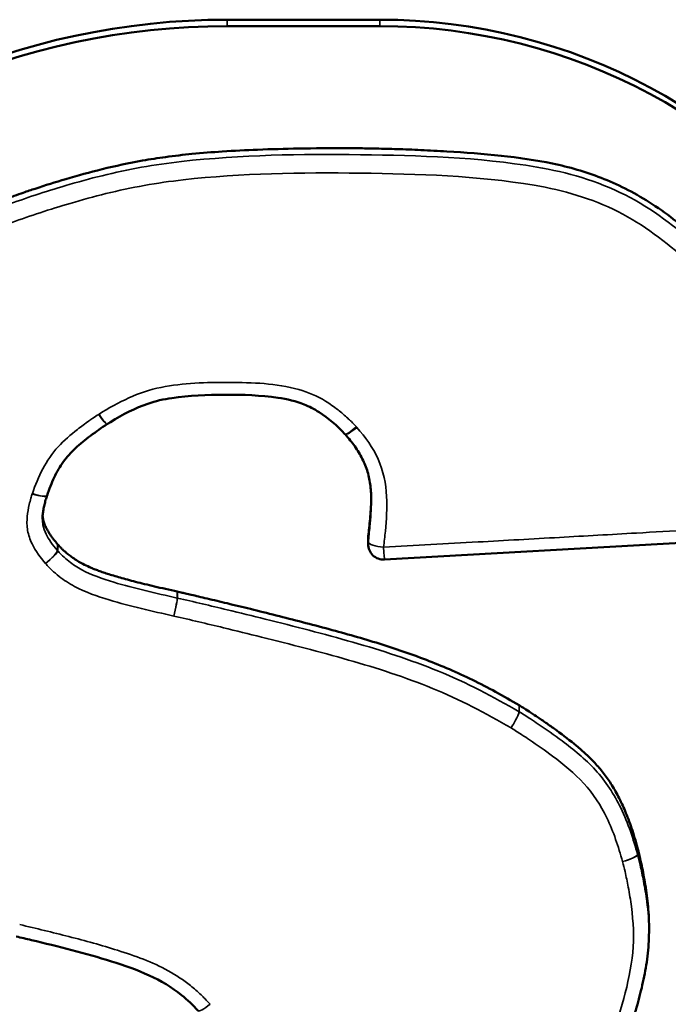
# Model space of a CAD drawing. Header units: inches. Extents: x 0.2 to 58.8, y 1.7 to 68.8.
# Tile 270 of 283: x 47.823 to 48.032, y 62.425 to 62.742. Entities that reach past the tile are written whole.
import ezdxf

# ---------------------------------------------------------------- set-up
doc = ezdxf.new("R2010")
doc.units = ezdxf.units.IN
doc.header["$MEASUREMENT"] = 0
doc.layers.add('Visible (ANSI)', color=7, linetype='Continuous', lineweight=50)
doc.layers.add('Visible Narrow (ANSI)', color=7, linetype='Continuous', lineweight=35)

msp = doc.modelspace()

# ---------------------------------------------------------------- linework, layer by layer
at = {"layer": 'Visible (ANSI)'}
for p, q in [((47.93909814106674, 62.74236378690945), (47.8899270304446, 62.74236378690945)), ((47.8899270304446, 62.74028467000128), (47.93909814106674, 62.74028467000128)), ((47.85123191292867, 62.61205490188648), (47.85129119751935, 62.61209255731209)), ((47.83186282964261, 62.58904591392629), (47.83188084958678, 62.58909845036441)), ((47.93532127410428, 62.57551193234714), (47.93532127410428, 62.57343281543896)), ((48.05618442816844, 62.57495486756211), (47.94060262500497, 62.56844073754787)), ((48.02582981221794, 62.45046214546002), (48.02582981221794, 62.44838302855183))]:
    msp.add_line(p, q, dxfattribs=at)
msp.add_arc((47.94032127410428, 62.57343281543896), 0.0050000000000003, 180, 273.225747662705, dxfattribs=at)
for centre, major_axis, ratio, start_param, end_param in [((47.8899270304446, 62.51816174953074), (-0.2292108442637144, 1e-16), 0.9781476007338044, 4.712388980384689, 5.569201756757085), ((47.93909814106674, 62.56547640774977), (-0.1808391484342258, -1.42e-14), 0.9781476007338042, 3.70859693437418, 4.712388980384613), ((47.8899270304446, 62.51608263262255), (0.2292108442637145, -2.72e-14), 0.9781476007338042, 1.570796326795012, 2.427609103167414), ((47.93909814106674, 62.5633972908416), (0.1808391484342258, 6e-16), 0.9781476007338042, 0.5670042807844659, 1.570796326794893), ((47.92392980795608, 62.60588114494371), (0.0051321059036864, -0.0001875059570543), 0.9130936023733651, 0.7080936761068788, 0.7308723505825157)]:
    msp.add_ellipse(centre, major_axis=major_axis, ratio=ratio, start_param=start_param, end_param=end_param, dxfattribs=at)
for points, knots in [([(47.81878310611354, 62.6847070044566), (47.81900118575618, 62.68478749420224), (47.81983883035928, 62.68509665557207), (47.82165262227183, 62.68574512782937), (47.82452814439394, 62.6867460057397), (47.83004559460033, 62.68859590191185), (47.83848170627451, 62.69123072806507), (47.8499729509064, 62.69439875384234), (47.86073409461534, 62.69673373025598), (47.87041916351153, 62.69822153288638), (47.87899768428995, 62.69920319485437), (47.88887167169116, 62.69998571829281), (47.90031984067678, 62.70055975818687), (47.91362184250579, 62.70090079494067), (47.92354082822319, 62.70099107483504), (47.9301799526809, 62.70096667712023), (47.93343075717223, 62.70093138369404), (47.93848503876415, 62.70084195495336), (47.94497910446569, 62.70066680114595), (47.9525493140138, 62.70037971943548), (47.96375258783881, 62.69979866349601), (47.97794684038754, 62.69870813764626), (47.99198832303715, 62.69677832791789), (48.00271016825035, 62.69415236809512), (48.01054880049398, 62.69151730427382), (48.01832872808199, 62.68805351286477), (48.02611064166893, 62.68360743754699), (48.0339899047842, 62.67809583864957), (48.03898463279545, 62.67373211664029), (48.04158731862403, 62.67145656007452)], [0, 0, 0, 0, 0.0017761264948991, 0.0068221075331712, 0.0147150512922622, 0.0250332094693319, 0.051265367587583, 0.0821848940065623, 0.1159836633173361, 0.135179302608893, 0.1568684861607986, 0.1817823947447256, 0.2106522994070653, 0.2442070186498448, 0.2831721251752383, 0.2862323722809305, 0.2947974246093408, 0.307944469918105, 0.3247519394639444, 0.3443000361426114, 0.3656715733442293, 0.4102356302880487, 0.4527880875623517, 0.473504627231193, 0.4943682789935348, 0.515861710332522, 0.5385272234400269, 0.5629438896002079, 0.5895280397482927, 0.5895280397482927, 0.5895280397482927, 0.5895280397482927]), ([(47.92786542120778, 62.60886958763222), (47.9252703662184, 62.61171330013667), (47.92253205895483, 62.61396887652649), (47.91794127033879, 62.61692385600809), (47.91635822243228, 62.61776125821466), (47.91210824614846, 62.61945278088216), (47.90925251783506, 62.62011645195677), (47.90082493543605, 62.62137583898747), (47.8949463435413, 62.62156550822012), (47.88345363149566, 62.62156005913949), (47.87756257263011, 62.62128393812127), (47.86942213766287, 62.62009099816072), (47.86685751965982, 62.6195019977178), (47.86023357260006, 62.61727140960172), (47.85636483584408, 62.61524636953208), (47.85200032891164, 62.61253599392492), (47.8516479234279, 62.6123156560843), (47.85129119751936, 62.6120925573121)], [0.0001508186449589, 0.0001508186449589, 0.0001508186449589, 0.0001508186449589, 0.0315371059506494, 0.0315371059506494, 0.0479527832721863, 0.0479527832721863, 0.0730525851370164, 0.0730525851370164, 0.1183611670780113, 0.1183611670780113, 0.1636697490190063, 0.1636697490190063, 0.1863240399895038, 0.1863240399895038, 0.2234652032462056, 0.2234652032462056, 0.2266937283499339, 0.2266937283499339, 0.2266937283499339, 0.2266937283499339]), ([(47.85123191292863, 62.61205490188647), (47.84949091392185, 62.61093193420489), (47.84764970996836, 62.60963340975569), (47.84417999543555, 62.6070331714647), (47.84249578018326, 62.60568249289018), (47.8395526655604, 62.60296027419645), (47.83828890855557, 62.60155824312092), (47.83604278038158, 62.59843260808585), (47.83506476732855, 62.59671587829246), (47.83332965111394, 62.59305310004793), (47.83262303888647, 62.59122074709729), (47.83188084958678, 62.58909845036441)], [9.5707072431e-05, 9.5707072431e-05, 9.5707072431e-05, 9.5707072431e-05, 0.0175947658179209, 0.0175947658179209, 0.0350938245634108, 0.0350938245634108, 0.0525928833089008, 0.0525928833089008, 0.0700919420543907, 0.0700919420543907, 0.0875910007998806, 0.0875910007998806, 0.0875910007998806, 0.0875910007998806]), ([(47.93634309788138, 62.58737480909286), (47.93634309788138, 62.589021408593), (47.93626732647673, 62.59060895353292), (47.93588490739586, 62.59370883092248), (47.93557776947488, 62.59521274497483), (47.93470460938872, 62.59812324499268), (47.93413863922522, 62.59953195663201), (47.93276197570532, 62.60227226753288), (47.93194854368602, 62.60360859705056), (47.93009809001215, 62.60623726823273), (47.92912788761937, 62.60742264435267), (47.92793952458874, 62.60878648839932)], [0.0520107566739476, 0.0520107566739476, 0.0520107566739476, 0.0520107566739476, 0.0660199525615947, 0.0660199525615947, 0.0800291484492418, 0.0800291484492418, 0.0940383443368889, 0.0940383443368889, 0.108047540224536, 0.108047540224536, 0.1220567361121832, 0.1220567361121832, 0.1220567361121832, 0.1220567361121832]), ([(47.83186282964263, 62.58904591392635), (47.83180581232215, 62.58887637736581), (47.8317378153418, 62.58866092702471), (47.83151538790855, 62.58793211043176), (47.83136632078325, 62.58739805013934), (47.83109469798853, 62.58633427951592), (47.83097181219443, 62.58580264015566), (47.83075761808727, 62.58475216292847), (47.83066624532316, 62.58423273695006), (47.83052176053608, 62.58321948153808), (47.83046849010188, 62.58272219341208), (47.83042197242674, 62.58197841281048), (47.83041319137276, 62.58171352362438), (47.83041319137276, 62.58145642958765)], [9.71067959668e-05, 9.71067959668e-05, 9.71067959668e-05, 9.71067959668e-05, 0.0020843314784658, 0.0020843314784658, 0.006938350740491, 0.006938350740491, 0.0117923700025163, 0.0117923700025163, 0.0166463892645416, 0.0166463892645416, 0.0215004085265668, 0.0215004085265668, 0.0243672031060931, 0.0243672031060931, 0.0243672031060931, 0.0243672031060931]), ([(47.93535785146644, 62.57610242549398), (47.93546279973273, 62.57694644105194), (47.93567560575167, 62.57876545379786), (47.93605878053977, 62.58262151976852), (47.93627651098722, 62.58587304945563), (47.93632904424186, 62.58814850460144), (47.93633319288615, 62.58838072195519)], [0.0152473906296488, 0.0152473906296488, 0.0152473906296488, 0.0152473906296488, 0.0218708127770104, 0.0295096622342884, 0.0454287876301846, 0.0472378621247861, 0.0472378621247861, 0.0472378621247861, 0.0472378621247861]), ([(47.83045913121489, 62.58253230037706), (47.83046254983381, 62.58249601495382), (47.83050743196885, 62.58204618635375), (47.83065981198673, 62.58115184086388), (47.83099154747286, 62.58008253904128), (47.83135937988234, 62.57918981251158), (47.83170428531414, 62.57847283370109), (47.83211496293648, 62.57772379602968), (47.83259593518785, 62.57693902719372), (47.83315160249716, 62.57611481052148), (47.83378695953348, 62.5752478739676), (47.83449403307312, 62.57434641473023), (47.8350030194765, 62.57374432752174), (47.83526235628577, 62.57343802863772)], [0.022976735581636, 0.022976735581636, 0.022976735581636, 0.022976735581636, 0.0232604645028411, 0.026495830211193, 0.0300211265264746, 0.0319408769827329, 0.0339908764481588, 0.0361906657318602, 0.0385595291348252, 0.0411163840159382, 0.0438797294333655, 0.0468676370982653, 0.0499656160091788, 0.0499656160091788, 0.0499656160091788, 0.0499656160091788]), ([(47.83526235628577, 62.5734380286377), (47.8352731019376, 62.57342533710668), (47.83528378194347, 62.57341259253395), (47.83530500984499, 62.57338699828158), (47.83531555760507, 62.5733741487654), (47.83532603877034, 62.57336124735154)], [0, 0, 0, 0, 0.0001283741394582, 0.0001283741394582, 0.0002567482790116, 0.0002567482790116, 0.0002567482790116, 0.0002567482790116]), ([(47.83532603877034, 62.57336124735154), (47.83534916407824, 62.57333278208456), (47.83546889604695, 62.57318605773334), (47.835755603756, 62.57286001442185), (47.83625186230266, 62.57232977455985), (47.83694980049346, 62.57164254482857), (47.83784836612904, 62.57083044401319), (47.83894828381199, 62.56992691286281), (47.840249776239, 62.56896506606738), (47.84176025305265, 62.56797265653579), (47.84352968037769, 62.56696023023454), (47.84522593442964, 62.5661465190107), (47.84679433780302, 62.56548217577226), (47.84816713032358, 62.56494801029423), (47.84970333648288, 62.56439650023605), (47.85142181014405, 62.56382423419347), (47.8533413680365, 62.56322783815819), (47.85548085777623, 62.56260394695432), (47.85785912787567, 62.56194920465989), (47.86049503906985, 62.56126029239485), (47.8634074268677, 62.5605337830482), (47.86661524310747, 62.55976675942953), (47.87013126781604, 62.55895545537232), (47.87258309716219, 62.55841239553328), (47.87386070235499, 62.55812944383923)], [0.0001245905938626, 0.0001245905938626, 0.0001245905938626, 0.0001245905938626, 0.0004078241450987, 0.0015870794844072, 0.0034737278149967, 0.0060071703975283, 0.0091308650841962, 0.0127930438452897, 0.0169475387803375, 0.0215547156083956, 0.0266506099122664, 0.0325559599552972, 0.0359378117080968, 0.0396730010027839, 0.0438122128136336, 0.0484059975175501, 0.0535047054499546, 0.0591584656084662, 0.0654171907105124, 0.0723305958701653, 0.0799482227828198, 0.0883194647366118, 0.0974935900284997, 0.1074753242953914, 0.1074753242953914, 0.1074753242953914, 0.1074753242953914]), ([(47.87386070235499, 62.55812944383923), (47.87386639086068, 62.55812818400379), (47.87387207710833, 62.55812691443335), (47.87388344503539, 62.55812435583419), (47.87388912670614, 62.55812306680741), (47.87389480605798, 62.55812176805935)], [0, 0, 0, 0, 4.44436079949e-05, 4.44436079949e-05, 8.888721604e-05, 8.888721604e-05, 8.888721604e-05, 8.888721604e-05]), ([(47.87389480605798, 62.55812176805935), (47.87399002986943, 62.55809999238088), (47.87437809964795, 62.5580112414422), (47.87523588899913, 62.55781385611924), (47.87663028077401, 62.5574914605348), (47.87851083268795, 62.55705393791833), (47.88083285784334, 62.55651018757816), (47.88468362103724, 62.55560197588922), (47.89026598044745, 62.55426918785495), (47.89767719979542, 62.55246722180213), (47.90863779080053, 62.54974149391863), (47.92249462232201, 62.54615608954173), (47.93871239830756, 62.54157170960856), (47.95162815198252, 62.53717127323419), (47.96158536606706, 62.53311558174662), (47.96902779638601, 62.52969791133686), (47.97652459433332, 62.52586233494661), (47.98143889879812, 62.52298083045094), (47.98394247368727, 62.52151242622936)], [4.44489359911e-05, 4.44489359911e-05, 4.44489359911e-05, 4.44489359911e-05, 0.0007896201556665, 0.003081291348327, 0.0067592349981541, 0.0117076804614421, 0.0178108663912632, 0.024953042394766, 0.0418914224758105, 0.0615971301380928, 0.0831448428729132, 0.1280677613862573, 0.1708143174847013, 0.2117573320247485, 0.2321968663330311, 0.2529786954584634, 0.2743906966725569, 0.2966307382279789, 0.2966307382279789, 0.2966307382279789, 0.2966307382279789]), ([(47.98394247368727, 62.52151242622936), (47.9839535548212, 62.5215059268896), (47.9839646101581, 62.52149938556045), (47.98398666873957, 62.52148621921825), (47.98399767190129, 62.52147959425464), (47.98400864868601, 62.52147292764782)], [0, 0, 0, 0, 9.84548310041e-05, 9.84548310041e-05, 0.0001969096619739, 0.0001969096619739, 0.0001969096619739, 0.0001969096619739]), ([(47.98400864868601, 62.52147292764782), (47.98403659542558, 62.5214559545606), (47.98417777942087, 62.5213701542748), (47.98449996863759, 62.52117214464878), (47.98503742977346, 62.52083878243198), (47.98611331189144, 62.52016336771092), (47.98783673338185, 62.51905922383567), (47.99027169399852, 62.5174531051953), (47.99309695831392, 62.51552387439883), (47.9972766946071, 62.51254631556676), (48.00149432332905, 62.50930746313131), (48.00555229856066, 62.50577820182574), (48.00843504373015, 62.50292293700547), (48.011146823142, 62.49975433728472), (48.0136894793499, 62.49615705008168), (48.01606677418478, 62.49201924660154), (48.01786016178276, 62.48814718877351), (48.01922431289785, 62.4847078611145), (48.02024018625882, 62.48184852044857), (48.02122464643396, 62.47877914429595), (48.02182249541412, 62.4766485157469), (48.02212980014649, 62.47555272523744)], [9.89281434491e-05, 9.89281434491e-05, 9.89281434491e-05, 9.89281434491e-05, 0.0003495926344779, 0.0013654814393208, 0.0029983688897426, 0.0051990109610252, 0.0111068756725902, 0.0186965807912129, 0.0275772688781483, 0.0373604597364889, 0.0580974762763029, 0.0684030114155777, 0.0787201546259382, 0.0893301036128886, 0.1005531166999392, 0.1127396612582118, 0.1262561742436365, 0.1336298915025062, 0.1414739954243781, 0.1498335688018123, 0.1586847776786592, 0.1586847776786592, 0.1586847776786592, 0.1586847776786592]), ([(48.02212980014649, 62.47555272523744), (48.02213218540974, 62.47554421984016), (48.02213454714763, 62.47553570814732), (48.02213922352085, 62.47551867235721), (48.02214153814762, 62.47551014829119), (48.02214382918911, 62.47550161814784)], [0, 0, 0, 0, 6.87067501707e-05, 6.87067501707e-05, 0.0001374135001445, 0.0001374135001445, 0.0001374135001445, 0.0001374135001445]), ([(48.02214382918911, 62.47550161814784), (48.02215093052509, 62.47547517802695), (48.02218542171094, 62.47534659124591), (48.02232064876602, 62.47482911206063), (48.02259632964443, 62.47373068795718), (48.02301914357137, 62.47194120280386), (48.02353303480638, 62.46959672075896), (48.02409054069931, 62.46679792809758), (48.02485190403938, 62.46245924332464), (48.0254698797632, 62.45782470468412), (48.02578570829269, 62.45339209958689), (48.02582981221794, 62.45131204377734), (48.02582981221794, 62.45046214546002)], [6.91445223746e-05, 6.91445223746e-05, 6.91445223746e-05, 6.91445223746e-05, 0.000282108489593, 0.0011047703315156, 0.0042300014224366, 0.0090929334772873, 0.0154121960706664, 0.0229082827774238, 0.0313042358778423, 0.0497048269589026, 0.0592862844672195, 0.0659060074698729, 0.0659060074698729, 0.0659060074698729, 0.0659060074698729]), ([(47.88052492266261, 62.42303625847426), (47.87892364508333, 62.4249899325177), (47.87719451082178, 62.42652438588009), (47.87203171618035, 62.43065672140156), (47.86858299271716, 62.4327614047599), (47.86097621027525, 62.43623553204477), (47.85682020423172, 62.43767769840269), (47.84844281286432, 62.44029918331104), (47.84416229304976, 62.44148775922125), (47.83554051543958, 62.44375415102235), (47.83119545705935, 62.4448310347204), (47.8252077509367, 62.44625835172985), (47.82357235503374, 62.44664250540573), (47.82193205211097, 62.44702778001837)], [0.0001749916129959, 0.0001749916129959, 0.0001749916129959, 0.0001749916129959, 0.0217150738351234, 0.0217150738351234, 0.0561097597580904, 0.0561097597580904, 0.0905044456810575, 0.0905044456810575, 0.1248991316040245, 0.1248991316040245, 0.1592938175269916, 0.1592938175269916, 0.1721484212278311, 0.1721484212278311, 0.1721484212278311, 0.1721484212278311]), ([(48.02582981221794, 62.44838302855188), (48.02582981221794, 62.44578671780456), (48.02565368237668, 62.44319413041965), (48.0250327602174, 62.43812528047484), (48.02459389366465, 62.43564159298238), (48.02355864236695, 62.4307538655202), (48.02296174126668, 62.42834810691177), (48.02166870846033, 62.42359028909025), (48.02097206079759, 62.42124122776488), (48.01951667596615, 62.41658540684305), (48.01874091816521, 62.41426954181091), (48.01797787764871, 62.41201274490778)], [0.0623983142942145, 0.0623983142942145, 0.0623983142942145, 0.0623983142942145, 0.0809143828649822, 0.0809143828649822, 0.0994304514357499, 0.0994304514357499, 0.1179465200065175, 0.1179465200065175, 0.1364625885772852, 0.1364625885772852, 0.1549786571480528, 0.1549786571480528, 0.1549786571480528, 0.1549786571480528])]:
    msp.add_open_spline(points, degree=3, knots=knots, dxfattribs=at)
msp.add_open_spline([(47.93532127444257, 62.57551193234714), (47.93532127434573, 62.57570905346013), (47.9353334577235, 62.57590624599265), (47.93535785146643, 62.57610242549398)], degree=3, dxfattribs=at)
at = {"layer": 'Visible Narrow (ANSI)'}
for p, q in [((47.8899270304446, 62.74028467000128), (47.8899270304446, 62.74236378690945)), ((47.93909814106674, 62.74028467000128), (47.93909814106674, 62.74236378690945))]:
    msp.add_line(p, q, dxfattribs=at)
for centre, major_axis, ratio, start_param, end_param in [((47.84852171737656, 62.61625666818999), (0.0027101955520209, -0.0042017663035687), 0.1144568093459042, 4.888009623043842, 6.283185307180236), ((47.84863996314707, 62.61633177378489), (0.0026512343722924, -0.0042392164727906), 0.1119983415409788, 4.889591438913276, 6.283185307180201), ((47.93155873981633, 62.61223995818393), (-0.0036933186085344, -0.003370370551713), 0.1551076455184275, 2.1452e-12, 1.430185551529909), ((47.931709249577, 62.61207117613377), (-0.0037697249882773, -0.0032846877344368), 0.1582369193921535, 0, 1.433783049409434), ((47.82712366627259, 62.59063975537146), (0.0047391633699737, -0.001593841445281), 0.1974997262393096, 4.778713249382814, 6.283185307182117), ((47.82716113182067, 62.5907489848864), (0.0047197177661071, -0.001650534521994), 0.196720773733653, 4.781076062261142, 6.283185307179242), ((47.94032127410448, 62.57343281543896), (-0.0050000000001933, 1e-16), 0.9781476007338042, 6.162153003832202, 6.283185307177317), ((47.94032127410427, 62.57343281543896), (-0.0049617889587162, 0.0006169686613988), 0.2063907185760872, 0.0256578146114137, 1.596454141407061), ((47.83141150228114, 62.56823941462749), (0.0038159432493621, 0.0032308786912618), 0.1601275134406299, 4.577634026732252, 6.148430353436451), ((47.83141150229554, 62.5682394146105), (0.0038807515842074, 0.0031527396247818), 0.1627755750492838, 4.58091223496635, 6.151708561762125), ((47.83141150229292, 62.56823941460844), (-0.005000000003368, -1.6e-15), 0.9781476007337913, 3.813063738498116, 3.833280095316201), ((47.94032127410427, 62.57343281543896), (0.0002813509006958, -0.0049920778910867), 0.0119597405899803, 4.921491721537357, 6.283185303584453), ((47.87275655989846, 62.55128032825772), (0.0010811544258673, 0.0048817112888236), 0.045912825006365, 4.507975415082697, 6.078771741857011), ((47.87275655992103, 62.55128032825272), (0.0011146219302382, 0.0048741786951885), 0.0473309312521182, 4.50829528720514, 6.079091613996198), ((47.87275655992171, 62.55128032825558), (-0.004999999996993, 1e-16), 0.978147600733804, 4.482726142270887, 4.489725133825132), ((47.98137117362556, 62.51523884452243), (0.0025296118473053, 0.0043128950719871), 0.1069206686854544, 4.532073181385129, 6.102869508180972), ((47.98137117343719, 62.51523884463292), (0.0025954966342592, 0.0042735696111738), 0.1096724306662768, 4.533735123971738, 6.104531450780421), ((47.98137117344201, 62.5152388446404), (-0.0049999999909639, -4e-16), 0.9781476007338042, 4.156739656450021, 4.172244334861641), ((48.01730792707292, 62.47217981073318), (0.0048142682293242, 0.0013501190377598), 0.2005047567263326, 4.656218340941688, 6.227014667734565), ((48.0173079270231, 62.47217981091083), (0.0048288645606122, 0.0012969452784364), 0.2010881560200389, 4.658432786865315, 6.229229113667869), ((48.01730792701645, 62.47217981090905), (0.0050000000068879, -1e-16), 0.9781476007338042, 0.256907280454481, 0.2677272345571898), ((47.88439197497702, 62.42620578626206), (-0.0038670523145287, -0.0031695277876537), 0.1622161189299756, 1.2985e-12, 1.438615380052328)]:
    msp.add_ellipse(centre, major_axis=major_axis, ratio=ratio, start_param=start_param, end_param=end_param, dxfattribs=at)
for points, knots in [([(48.04158731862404, 62.66937744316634), (48.03468871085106, 62.67540897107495), (48.02685244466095, 62.68150850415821), (48.00917428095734, 62.69043487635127), (47.99939050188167, 62.69324220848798), (47.97055670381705, 62.69811102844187), (47.95175865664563, 62.69859856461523), (47.93285054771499, 62.69885547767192), (47.91365947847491, 62.69911623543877), (47.89450641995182, 62.69883512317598), (47.86661235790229, 62.69571514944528), (47.85800330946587, 62.69418583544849), (47.84568918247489, 62.69113902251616), (47.84178255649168, 62.69006135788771), (47.83461479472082, 62.68794388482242), (47.83133486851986, 62.68691944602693), (47.82497684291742, 62.68482913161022), (47.82181228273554, 62.68374590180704), (47.81880111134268, 62.68263453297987)], [-0.5757664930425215, -0.5757664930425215, -0.5757664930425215, -0.5757664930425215, -0.5052885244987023, -0.5052885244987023, -0.433024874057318, -0.433024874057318, -0.2901090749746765, -0.2901090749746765, -0.2901090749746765, -0.1450545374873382, -0.1450545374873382, -0.0807529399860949, -0.0807529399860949, -0.0504092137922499, -0.0504092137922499, -0.0245690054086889, -0.0245690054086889, -4.88546509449e-05, -4.88546509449e-05, -4.88546509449e-05, -4.88546509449e-05]), ([(47.82056627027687, 62.67701914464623), (47.82357694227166, 62.67813032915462), (47.82661533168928, 62.67916865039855), (47.83287990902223, 62.68122824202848), (47.83611071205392, 62.68223732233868), (47.84316904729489, 62.68432246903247), (47.84700276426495, 62.68537969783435), (47.85904415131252, 62.68835902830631), (47.86736390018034, 62.68983704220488), (47.89466052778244, 62.69289019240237), (47.91374690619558, 62.69318427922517), (47.93278109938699, 62.69292565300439), (47.95153464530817, 62.69267084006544), (47.97037443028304, 62.6921391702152), (47.99820201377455, 62.68744025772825), (48.00740355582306, 62.68478548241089), (48.0240490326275, 62.67638055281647), (48.03135912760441, 62.67072079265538), (48.03825519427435, 62.66469148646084)], [4.88546322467e-05, 4.88546322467e-05, 4.88546322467e-05, 4.88546322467e-05, 0.0245690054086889, 0.0245690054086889, 0.0504092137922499, 0.0504092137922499, 0.0807529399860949, 0.0807529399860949, 0.1450545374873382, 0.1450545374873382, 0.2901090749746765, 0.2901090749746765, 0.2901090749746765, 0.433024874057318, 0.433024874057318, 0.5052885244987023, 0.5052885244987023, 0.5757664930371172, 0.5757664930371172, 0.5757664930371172, 0.5757664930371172]), ([(47.93155873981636, 62.61120039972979), (47.93103434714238, 62.61177503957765), (47.93048736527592, 62.61232967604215), (47.92954348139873, 62.61325094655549), (47.92915083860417, 62.61362205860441), (47.92774737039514, 62.61491004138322), (47.92670691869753, 62.61579613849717), (47.92434359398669, 62.61764976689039), (47.92300500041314, 62.61859902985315), (47.91893356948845, 62.62111541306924), (47.91601154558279, 62.62238100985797), (47.90570760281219, 62.62524981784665), (47.89805706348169, 62.62546078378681), (47.89050946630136, 62.62551837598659), (47.88317684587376, 62.62557432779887), (47.87579071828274, 62.6253453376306), (47.86143071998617, 62.62248722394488), (47.85480848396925, 62.61915004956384), (47.84863996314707, 62.61529221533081)], [0.00015081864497, 0.00015081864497, 0.00015081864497, 0.00015081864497, 0.0061514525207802, 0.0061514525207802, 0.0103114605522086, 0.0103114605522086, 0.0208158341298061, 0.0208158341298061, 0.0333945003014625, 0.0333945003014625, 0.0575145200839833, 0.0575145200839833, 0.1150290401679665, 0.1150290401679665, 0.1150290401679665, 0.1709053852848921, 0.1709053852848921, 0.2266937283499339, 0.2266937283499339, 0.2266937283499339, 0.2266937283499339]), ([(47.84852171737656, 62.6152171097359), (47.84789574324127, 62.61481334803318), (47.84727824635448, 62.61439706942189), (47.84624323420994, 62.61368874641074), (47.8458246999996, 62.61339805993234), (47.844153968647, 62.61222082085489), (47.84291575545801, 62.61131071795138), (47.83948208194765, 62.60864803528), (47.83733684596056, 62.60683315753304), (47.8354584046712, 62.60477428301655), (47.83350697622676, 62.60263541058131), (47.83185822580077, 62.60021211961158), (47.82915952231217, 62.59508512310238), (47.82810677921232, 62.59241351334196), (47.82716113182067, 62.58970942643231)], [9.57070726e-05, 9.57070726e-05, 9.57070726e-05, 9.57070726e-05, 0.0058093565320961, 0.0058093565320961, 0.0097199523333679, 0.0097199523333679, 0.0214973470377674, 0.0214973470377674, 0.0429946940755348, 0.0429946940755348, 0.0429946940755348, 0.0653273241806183, 0.0653273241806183, 0.0875910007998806, 0.0875910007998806, 0.0875910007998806, 0.0875910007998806]), ([(47.84863996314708, 62.61529221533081), (47.84862016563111, 62.61527983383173), (47.8486004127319, 62.61526738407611), (47.84856099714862, 62.61524234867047), (47.84854133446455, 62.61522976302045), (47.84852171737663, 62.61521710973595)], [-0.000358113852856, -0.000358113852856, -0.000358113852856, -0.000358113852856, -0.000179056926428, -0.000179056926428, 0, 0, 0, 0]), ([(47.931709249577, 62.61103161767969), (47.93168449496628, 62.61106002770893), (47.93165957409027, 62.61108829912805), (47.93160940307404, 62.61114456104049), (47.93158415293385, 62.61117255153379), (47.93155873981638, 62.61120039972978)], [-0.0005815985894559, -0.0005815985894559, -0.0005815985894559, -0.0005815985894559, -0.000290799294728, -0.000290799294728, 0, 0, 0, 0]), ([(47.94032127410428, 62.57239325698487), (47.94053430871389, 62.57410652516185), (47.94072322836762, 62.57582670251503), (47.94122627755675, 62.5812886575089), (47.94146703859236, 62.58503878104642), (47.9412870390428, 62.58878061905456), (47.94109016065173, 62.59287333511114), (47.94022354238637, 62.5970332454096), (47.9368667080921, 62.60453875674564), (47.9344143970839, 62.60792701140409), (47.931709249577, 62.61103161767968)], [0.0157413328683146, 0.0157413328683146, 0.0157413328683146, 0.0157413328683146, 0.029182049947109, 0.029182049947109, 0.058364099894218, 0.058364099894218, 0.058364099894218, 0.0902825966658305, 0.0902825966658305, 0.1220567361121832, 0.1220567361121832, 0.1220567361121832, 0.1220567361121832]), ([(47.82712366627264, 62.58960019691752), (47.82705065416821, 62.58938310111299), (47.82698172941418, 62.58916458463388), (47.82683914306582, 62.58870097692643), (47.8267664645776, 62.58845555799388), (47.82650152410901, 62.58752941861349), (47.82632403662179, 62.58684426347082), (47.82586958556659, 62.5848729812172), (47.82563626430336, 62.58358073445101), (47.82536342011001, 62.58077641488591), (47.82537917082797, 62.57925807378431), (47.82563977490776, 62.57778717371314), (47.82590037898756, 62.57631627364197), (47.82640026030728, 62.57487580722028), (47.82818870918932, 62.57121833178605), (47.82975356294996, 62.56915802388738), (47.83141150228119, 62.56719985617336)], [9.71067957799e-05, 9.71067957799e-05, 9.71067957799e-05, 9.71067957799e-05, 0.0018774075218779, 0.0018774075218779, 0.0038654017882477, 0.0038654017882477, 0.0093588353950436, 0.0093588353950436, 0.0195781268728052, 0.0195781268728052, 0.0312075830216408, 0.0312075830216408, 0.0312075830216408, 0.0428370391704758, 0.0428370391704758, 0.0626416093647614, 0.0626416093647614, 0.0626416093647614, 0.0626416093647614]), ([(47.82716113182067, 62.58970942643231), (47.82715477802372, 62.58969125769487), (47.82714847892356, 62.58967307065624), (47.82713599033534, 62.58963666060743), (47.82712980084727, 62.58961843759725), (47.82712366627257, 62.58960019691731)], [-0.0002991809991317, -0.0002991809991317, -0.0002991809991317, -0.0002991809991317, -0.0001495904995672, -0.0001495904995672, -2.7e-15, -2.7e-15, -2.7e-15, -2.7e-15]), ([(47.93634643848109, 62.58737274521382), (47.93635295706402, 62.58467861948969), (47.9361627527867, 62.58185833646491), (47.93574852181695, 62.57736074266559), (47.93556524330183, 62.57569119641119), (47.93535785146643, 62.5740233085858)], [-0.052010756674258, -0.052010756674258, -0.052010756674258, -0.052010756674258, -0.029182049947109, -0.029182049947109, -0.0157413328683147, -0.0157413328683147, -0.0157413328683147, -0.0157413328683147]), ([(47.8352623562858, 62.5713589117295), (47.83360929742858, 62.57331131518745), (47.83241889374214, 62.57494163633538), (47.83107552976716, 62.57768888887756), (47.83074156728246, 62.57867284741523), (47.83056634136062, 62.57966185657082), (47.83046327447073, 62.58024358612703), (47.83041379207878, 62.58083204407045), (47.830413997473, 62.58145939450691)], [-0.0626416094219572, -0.0626416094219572, -0.0626416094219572, -0.0626416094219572, -0.0428370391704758, -0.0428370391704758, -0.0312075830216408, -0.0312075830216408, -0.0312075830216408, -0.0243672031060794, -0.0243672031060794, -0.0243672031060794, -0.0243672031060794]), ([(48.05590307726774, 62.57890738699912), (48.04451753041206, 62.57826570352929), (48.03313198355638, 62.57762402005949), (48.01349438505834, 62.57651725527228), (48.00524233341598, 62.57605217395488), (47.99699028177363, 62.57558709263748), (47.9882480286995, 62.5750943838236), (47.97950577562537, 62.57460167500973), (47.96061610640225, 62.57353706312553), (47.95046869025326, 62.5729651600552), (47.94032127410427, 62.57239325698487)], [0.0097519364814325, 0.0097519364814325, 0.0097519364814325, 0.0097519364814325, 0.0966536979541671, 0.0966536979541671, 0.1596386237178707, 0.1596386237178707, 0.1596386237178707, 0.226365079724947, 0.226365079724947, 0.3038166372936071, 0.3038166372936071, 0.3038166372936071, 0.3038166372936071]), ([(47.93535785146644, 62.5740233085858), (47.93535785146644, 62.57419656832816), (47.93535785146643, 62.57436982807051), (47.93535785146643, 62.57454308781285), (47.93535785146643, 62.57480297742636), (47.93535785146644, 62.57506286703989), (47.93535785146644, 62.57558264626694), (47.93535785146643, 62.57584253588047), (47.93535785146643, 62.57610242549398)], [-0.0254, -0.0254, -0.0254, -0.0254, -0.01905, -0.01905, -0.01905, -0.009525, -0.009525, 0, 0, 0, 0]), ([(47.83526235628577, 62.5734380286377), (47.83526235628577, 62.57317813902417), (47.8352623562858, 62.57291824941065), (47.8352623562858, 62.57239847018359), (47.83526235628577, 62.5721385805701), (47.83526235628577, 62.57187869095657), (47.83526235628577, 62.57170543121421), (47.83526235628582, 62.57153217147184), (47.83526235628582, 62.57135891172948)], [0, 0, 0, 0, 0.009525, 0.009525, 0.01905, 0.01905, 0.01905, 0.0254, 0.0254, 0.0254, 0.0254]), ([(47.83532603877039, 62.57128213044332), (47.83532603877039, 62.57145539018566), (47.8353260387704, 62.571628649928), (47.8353260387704, 62.57180190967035), (47.8353260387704, 62.57206179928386), (47.83532603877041, 62.57232168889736), (47.83532603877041, 62.57284146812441), (47.83532603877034, 62.57310135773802), (47.83532603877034, 62.57336124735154)], [-0.0254, -0.0254, -0.0254, -0.0254, -0.01905, -0.01905, -0.01905, -0.009525, -0.009525, 0, 0, 0, 0]), ([(47.87386070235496, 62.55605032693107), (47.87036463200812, 62.55682460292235), (47.86692367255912, 62.55760232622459), (47.86006829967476, 62.55927431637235), (47.85666431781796, 62.56015589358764), (47.85336961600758, 62.56114666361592), (47.84967210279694, 62.56225856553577), (47.84614080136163, 62.56348554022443), (47.84164945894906, 62.56592982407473), (47.84022685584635, 62.56686444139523), (47.83820405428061, 62.5684462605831), (47.8375316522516, 62.56902276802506), (47.83665658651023, 62.56985198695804), (47.83642250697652, 62.5700828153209), (47.83587168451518, 62.57065116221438), (47.83567849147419, 62.57084829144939), (47.83532603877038, 62.57128213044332)], [-0.1160861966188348, -0.1160861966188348, -0.1160861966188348, -0.1160861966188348, -0.0887705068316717, -0.0887705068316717, -0.0614103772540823, -0.0614103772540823, -0.0614103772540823, -0.0307051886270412, -0.0307051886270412, -0.0156625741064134, -0.0156625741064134, -0.0076679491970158, -0.0076679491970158, -0.0045938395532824, -0.0045938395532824, -0.0001367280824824, -0.0001367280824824, -0.0001367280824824, -0.0001367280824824]), ([(47.83141150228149, 62.56719985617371), (47.83177539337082, 62.56675193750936), (47.83216662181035, 62.56632571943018), (47.83284657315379, 62.56562413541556), (47.8331308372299, 62.56534402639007), (47.83417413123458, 62.56435539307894), (47.83496435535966, 62.56367856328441), (47.83732574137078, 62.56183197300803), (47.83897025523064, 62.56075158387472), (47.8442165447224, 62.55789644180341), (47.84804867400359, 62.55659055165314), (47.85190031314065, 62.55543230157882), (47.85533235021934, 62.55440023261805), (47.85880519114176, 62.55350234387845), (47.865767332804, 62.55180431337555), (47.869260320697, 62.55101508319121), (47.87275655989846, 62.55024076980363)], [0.0001367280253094, 0.0001367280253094, 0.0001367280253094, 0.0001367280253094, 0.0045938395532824, 0.0045938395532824, 0.0076679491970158, 0.0076679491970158, 0.0156625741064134, 0.0156625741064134, 0.0307051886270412, 0.0307051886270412, 0.0614103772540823, 0.0614103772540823, 0.0614103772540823, 0.0887705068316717, 0.0887705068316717, 0.1160861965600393, 0.1160861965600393, 0.1160861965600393, 0.1160861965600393]), ([(47.87386070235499, 62.55812944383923), (47.87386070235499, 62.5578695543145), (47.87386070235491, 62.55760966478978), (47.87386070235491, 62.55708988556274), (47.87386070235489, 62.55682999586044), (47.87386070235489, 62.55657010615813), (47.87386070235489, 62.55639684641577), (47.87386070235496, 62.55622358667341), (47.87386070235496, 62.55605032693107)], [0, 0, 0, 0, 0.0095249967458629, 0.0095249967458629, 0.01905, 0.01905, 0.01905, 0.0254, 0.0254, 0.0254, 0.0254]), ([(47.87389480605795, 62.5560426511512), (47.87389480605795, 62.55621591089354), (47.87389480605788, 62.55638917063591), (47.87389480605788, 62.55656243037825), (47.87389480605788, 62.55682232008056), (47.87389480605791, 62.55708220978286), (47.87389480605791, 62.55760198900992), (47.87389480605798, 62.55786187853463), (47.87389480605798, 62.55812176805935)], [-0.0254, -0.0254, -0.0254, -0.0254, -0.01905, -0.01905, -0.01905, -0.0095249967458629, -0.0095249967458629, 0, 0, 0, 0]), ([(47.98394247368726, 62.51943330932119), (47.97578502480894, 62.5242178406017), (47.96696221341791, 62.52881814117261), (47.94893186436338, 62.53618871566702), (47.93968408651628, 62.5391610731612), (47.93043997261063, 62.54180502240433), (47.92103424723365, 62.54449519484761), (47.91163078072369, 62.54691026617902), (47.89811258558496, 62.55027988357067), (47.89401365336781, 62.55128261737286), (47.88458288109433, 62.55355334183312), (47.87922344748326, 62.55482410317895), (47.87389480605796, 62.5560426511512)], [-0.2927047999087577, -0.2927047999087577, -0.2927047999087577, -0.2927047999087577, -0.2202364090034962, -0.2202364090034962, -0.1476700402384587, -0.1476700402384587, -0.1476700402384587, -0.0738350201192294, -0.0738350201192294, -0.0417428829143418, -0.0417428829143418, -4.44346314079e-05, -4.44346314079e-05, -4.44346314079e-05, -4.44346314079e-05]), ([(47.87275655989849, 62.55024076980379), (47.87808511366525, 62.54902224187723), (47.88340340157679, 62.54776104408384), (47.89280651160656, 62.54549698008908), (47.89689227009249, 62.54449746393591), (47.91036295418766, 62.54113968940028), (47.91973650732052, 62.53873127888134), (47.92903671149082, 62.53607128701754), (47.93817711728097, 62.53345699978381), (47.94723843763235, 62.53054074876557), (47.9647999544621, 62.52336182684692), (47.97321480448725, 62.51898318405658), (47.98137117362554, 62.51419928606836)], [4.44345726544e-05, 4.44345726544e-05, 4.44345726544e-05, 4.44345726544e-05, 0.0417428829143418, 0.0417428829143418, 0.0738350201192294, 0.0738350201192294, 0.1476700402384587, 0.1476700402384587, 0.1476700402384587, 0.2202364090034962, 0.2202364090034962, 0.2927048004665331, 0.2927048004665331, 0.2927048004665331, 0.2927048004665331]), ([(47.98394247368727, 62.52151242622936), (47.98394247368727, 62.52125253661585), (47.98394247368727, 62.52099264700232), (47.98394247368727, 62.52047286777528), (47.98394247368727, 62.52021297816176), (47.98394247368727, 62.51995308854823), (47.98394247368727, 62.51977982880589), (47.98394247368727, 62.51960656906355), (47.98394247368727, 62.51943330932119)], [0, 0, 0, 0, 0.009525, 0.009525, 0.01905, 0.01905, 0.01905, 0.0254, 0.0254, 0.0254, 0.0254]), ([(47.98400864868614, 62.51939381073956), (47.98400864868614, 62.51956707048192), (47.98400864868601, 62.51974033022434), (47.98400864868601, 62.51991358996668), (47.98400864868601, 62.5201734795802), (47.98400864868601, 62.52043336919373), (47.98400864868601, 62.52095314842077), (47.98400864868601, 62.5212130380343), (47.98400864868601, 62.52147292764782)], [-0.0254, -0.0254, -0.0254, -0.0254, -0.01905, -0.01905, -0.01905, -0.009525, -0.009525, 0, 0, 0, 0]), ([(48.02212980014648, 62.47347360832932), (48.02077801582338, 62.47829381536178), (48.01912915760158, 62.48346296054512), (48.01465712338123, 62.49275542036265), (48.01188200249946, 62.49702059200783), (48.00854110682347, 62.50064690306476), (48.00520021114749, 62.50427321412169), (48.00151772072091, 62.50723581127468), (47.99528118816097, 62.51192188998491), (47.99272346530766, 62.51372039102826), (47.98930551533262, 62.51601128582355), (47.98847966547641, 62.51655602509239), (47.98645733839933, 62.51786834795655), (47.98519496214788, 62.5186733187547), (47.98400864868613, 62.51939381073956)], [-0.1488626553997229, -0.1488626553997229, -0.1488626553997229, -0.1488626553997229, -0.1099362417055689, -0.1099362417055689, -0.0757180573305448, -0.0757180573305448, -0.0757180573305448, -0.0414998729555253, -0.0414998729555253, -0.0181199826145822, -0.0181199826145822, -0.0107223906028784, -0.0107223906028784, -9.75130146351e-05, -9.75130146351e-05, -9.75130146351e-05, -9.75130146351e-05]), ([(47.98137117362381, 62.5141992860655), (47.98255574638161, 62.51347985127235), (47.9837233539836, 62.51273379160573), (47.9856945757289, 62.51145463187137), (47.98649970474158, 62.51092356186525), (47.989832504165, 62.50868973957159), (47.99232457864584, 62.5069367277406), (47.99834106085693, 62.50241599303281), (48.00182060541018, 62.49959627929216), (48.0048267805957, 62.49633328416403), (48.00783295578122, 62.4930702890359), (48.01029869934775, 62.48928915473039), (48.01441715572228, 62.48073139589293), (48.01595653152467, 62.4759590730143), (48.01730792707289, 62.47114025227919)], [9.75135721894e-05, 9.75135721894e-05, 9.75135721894e-05, 9.75135721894e-05, 0.0107223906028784, 0.0107223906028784, 0.0181199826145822, 0.0181199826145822, 0.0414998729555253, 0.0414998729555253, 0.0757180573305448, 0.0757180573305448, 0.0757180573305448, 0.1099362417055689, 0.1099362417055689, 0.1488626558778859, 0.1488626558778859, 0.1488626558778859, 0.1488626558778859]), ([(48.02212980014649, 62.47555272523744), (48.02212980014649, 62.47529283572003), (48.02212980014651, 62.47503294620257), (48.02212980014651, 62.47451316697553), (48.02212980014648, 62.47425327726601), (48.02212980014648, 62.47399338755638), (48.02212980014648, 62.47382012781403), (48.02212980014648, 62.47364686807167), (48.02212980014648, 62.47347360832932)], [0, 0, 0, 0, 0.0095249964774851, 0.0095249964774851, 0.01905, 0.01905, 0.01905, 0.0254, 0.0254, 0.0254, 0.0254]), ([(48.02214382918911, 62.47342250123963), (48.02214382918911, 62.47359576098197), (48.02214382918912, 62.47376902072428), (48.02214382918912, 62.47394228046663), (48.02214382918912, 62.47420217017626), (48.02214382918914, 62.47446205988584), (48.02214382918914, 62.47498183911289), (48.02214382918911, 62.47524172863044), (48.02214382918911, 62.47550161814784)], [-0.0254, -0.0254, -0.0254, -0.0254, -0.01905, -0.01905, -0.01905, -0.0095249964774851, -0.0095249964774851, 0, 0, 0, 0]), ([(48.0258056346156, 62.44836623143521), (48.0257972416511, 62.45171422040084), (48.02553647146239, 62.45505867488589), (48.02481960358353, 62.46049680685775), (48.02446340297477, 62.46267227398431), (48.02372864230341, 62.46658086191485), (48.02336737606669, 62.46831458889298), (48.02271726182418, 62.47115560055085), (48.022429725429, 62.47235803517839), (48.02214382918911, 62.47342250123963)], [-0.0623983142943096, -0.0623983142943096, -0.0623983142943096, -0.0623983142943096, -0.0383203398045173, -0.0383203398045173, -0.0219241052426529, -0.0219241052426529, -0.0086249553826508, -0.0086249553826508, -6.78274621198e-05, -6.78274621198e-05, -6.78274621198e-05, -6.78274621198e-05]), ([(48.01730792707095, 62.47114025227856), (48.01759326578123, 62.47007786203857), (48.0178472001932, 62.46900754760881), (48.01847380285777, 62.46626928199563), (48.01882288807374, 62.46459404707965), (48.01953129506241, 62.46082564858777), (48.01987401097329, 62.45873050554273), (48.0207985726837, 62.4517168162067), (48.02103333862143, 62.44676136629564), (48.02055988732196, 62.44186419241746), (48.02007571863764, 62.43685616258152), (48.01900269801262, 62.43191745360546), (48.01640476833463, 62.4221522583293), (48.01485453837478, 62.41734606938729), (48.0132412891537, 62.41257466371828)], [6.78279405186e-05, 6.78279405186e-05, 6.78279405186e-05, 6.78279405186e-05, 0.0086249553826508, 0.0086249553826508, 0.0219241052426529, 0.0219241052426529, 0.0383203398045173, 0.0383203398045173, 0.0766406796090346, 0.0766406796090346, 0.0766406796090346, 0.1158284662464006, 0.1158284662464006, 0.1549786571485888, 0.1549786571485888, 0.1549786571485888, 0.1549786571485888]), ([(47.8843919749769, 62.42516622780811), (47.88387537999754, 62.42579651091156), (47.88332110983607, 62.42639693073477), (47.88235004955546, 62.42739793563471), (47.88193855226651, 62.42780380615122), (47.8804213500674, 62.42924553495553), (47.87926920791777, 62.43023935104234), (47.87581801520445, 62.43296693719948), (47.87343029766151, 62.43456310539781), (47.86581536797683, 62.43880227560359), (47.86020002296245, 62.44080179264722), (47.85463376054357, 62.44256064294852), (47.8494491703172, 62.44419889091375), (47.84419945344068, 62.44562975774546), (47.83366223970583, 62.44834518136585), (47.82836912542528, 62.44961235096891), (47.82307533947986, 62.45085575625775)], [0.0001749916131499, 0.0001749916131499, 0.0001749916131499, 0.0001749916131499, 0.0064682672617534, 0.0064682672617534, 0.0109119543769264, 0.0109119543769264, 0.0225432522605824, 0.0225432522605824, 0.0445731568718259, 0.0445731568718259, 0.0891463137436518, 0.0891463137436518, 0.0891463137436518, 0.1306631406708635, 0.1306631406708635, 0.1721484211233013, 0.1721484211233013, 0.1721484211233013, 0.1721484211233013])]:
    msp.add_open_spline(points, degree=3, knots=knots, dxfattribs=at)

doc.saveas('drawing.dxf')
